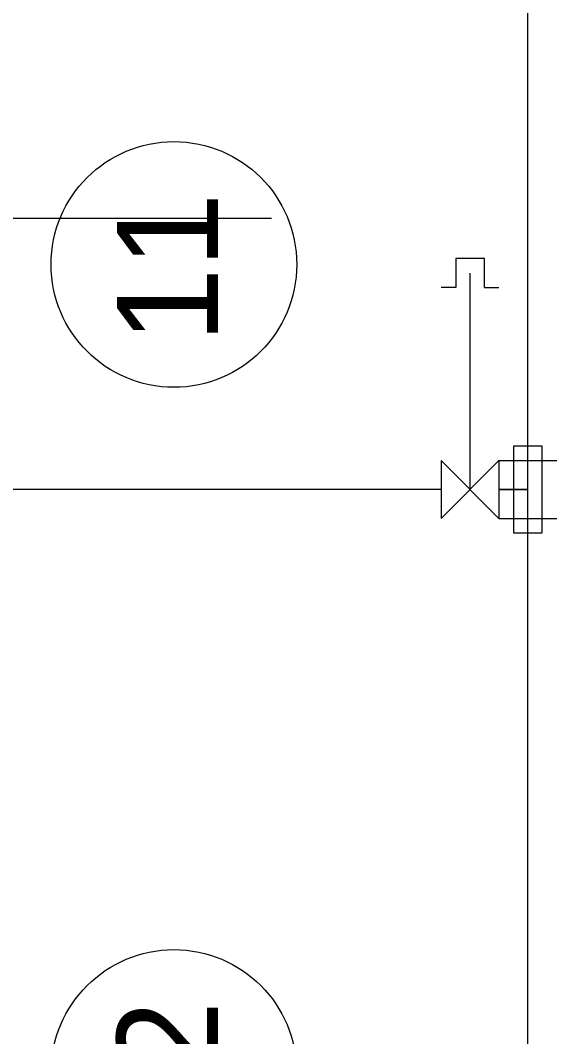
# Model space of a CAD drawing. Extents: x -264222 to -263592, y -1242345 to -1242048.
# Drawn here: x -263792.54 to -263787.89, y -1242153.57 to -1242144.77 of the extents above; entities that cross this region are included whole.
import ezdxf

# ---------------------------------------------------------------- set-up
doc = ezdxf.new("R2010")
doc.units = 0
doc.layers.add('HESCON_OSI_STAVBY_KFA', color=7, linetype='Continuous')
doc.layers.add('KFA_2D_SITUACIA_DSP', color=7, linetype='Continuous')

msp = doc.modelspace()

# ---------------------------------------------------------------- linework, layer by layer
at = {"layer": 'HESCON_OSI_STAVBY_KFA'}
for centre in [(-263791.2101, -1242146.8825), (-263791.2101, -1242153.8825)]:
    msp.add_circle(centre, 1.0643, dxfattribs=at)
at = {"layer": 'KFA_2D_SITUACIA_DSP'}
for p, q in [((-263788.1428, -1242250.1399), (-263788.1428, -1242082.6399)), ((-263795.2178, -1242146.4822), (-263790.3642, -1242146.4822)), ((-263788.7679, -1242146.8322), (-263788.7679, -1242147.0822)), ((-263788.5179, -1242146.8322), (-263788.7679, -1242146.8322)), ((-263788.5179, -1242147.0822), (-263788.5179, -1242146.8322)), ((-263788.6428, -1242148.8322), (-263788.6429, -1242146.9572)), ((-263788.7679, -1242147.0822), (-263788.8929, -1242147.0822)), ((-263788.5179, -1242147.0822), (-263788.3929, -1242147.0822)), ((-263788.2678, -1242148.4572), (-263788.2678, -1242149.2072)), ((-263788.0178, -1242148.4572), (-263788.2678, -1242148.4572)), ((-263788.0178, -1242149.2072), (-263788.0178, -1242148.4572)), ((-263788.8928, -1242148.5822), (-263788.8929, -1242149.0822)), ((-263788.8929, -1242149.0822), (-263788.3928, -1242148.5822)), ((-263788.3929, -1242149.0822), (-263788.8928, -1242148.5822)), ((-263788.3928, -1242148.5822), (-263788.3929, -1242149.0822)), ((-263788.3928, -1242148.5822), (-263787.8928, -1242148.5822)), ((-263788.8928, -1242148.8322), (-263800.5928, -1242148.8322)), ((-263788.1428, -1242148.8322), (-263788.3928, -1242148.8322)), ((-263788.3928, -1242148.8322), (-263788.1428, -1242148.8322)), ((-263788.3929, -1242149.0822), (-263787.8928, -1242149.0822)), ((-263788.2678, -1242149.2072), (-263788.0178, -1242149.2072))]:
    msp.add_line(p, q, dxfattribs=at)

# ---------------------------------------------------------------- texts
at = {"layer": 'HESCON_OSI_STAVBY_KFA'}
for s, p in [('11', (-263790.8295, -1242147.5623)), ('12', (-263790.8295, -1242154.5623))]:
    msp.add_text(s, height=0.875, rotation=90, dxfattribs=at).set_placement(p)

doc.saveas('drawing.dxf')
